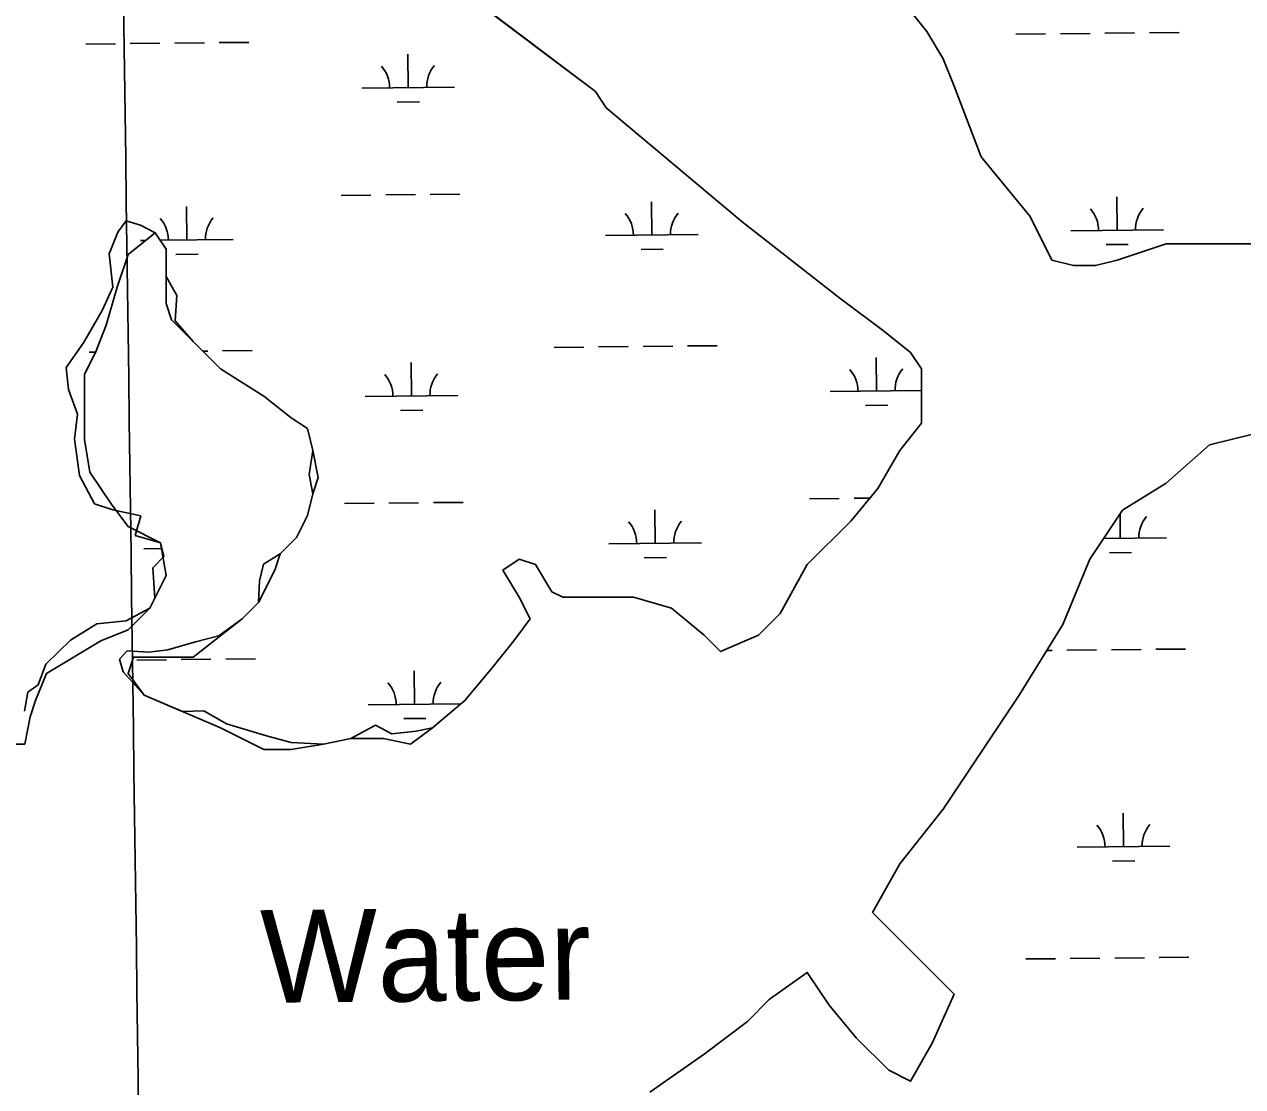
# Model space of a CAD drawing. Extents: x 3734862 to 3772949, y 391520 to 417239.
# Drawn here: x 3767905 to 3769220, y 409722 to 410869 of the extents above; entities that cross this region are included whole.
import ezdxf

# ---------------------------------------------------------------- set-up
doc = ezdxf.new("R2010")
doc.units = 0
for name, color, linetype in [('V-GRID-MAJR', 7, 'Continuous'), ('V-RIVR-IDEN', 7, 'Continuous'), ('V-TOPO-SHOR', 7, 'Continuous'), ('V-WETL-SWMP', 7, 'Continuous')]:
    doc.layers.add(name, color=color, linetype=linetype)

msp = doc.modelspace()

# ---------------------------------------------------------------- linework, layer by layer
at = {"layer": 'V-GRID-MAJR'}
msp.add_spline([(3768195.233, 397232.114), (3768114.148, 403291.314), (3768033.0500000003, 409351.577), (3767951.952, 415411.843), (3767951.938, 415412.9)], degree=3, dxfattribs=at)
at = {"layer": 'V-TOPO-SHOR'}
for p, q in [((3768521.433, 410796.246), (3768257.5149999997, 410995.778)), ((3768855.728, 410890.141), (3768879.187, 410860.797)), ((3768879.187, 410860.797), (3768896.782, 410831.453)), ((3768896.782, 410831.453), (3768908.511, 410802.11100000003)), ((3768533.163, 410778.641), (3768521.433, 410796.246)), ((3768908.511, 410802.11100000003), (3768937.8340000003, 410725.81899999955)), ((3768679.782, 410655.39900000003), (3768533.163, 410778.641)), ((3768937.8340000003, 410725.81899999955), (3768990.6170000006, 410661.26399999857)), ((3768990.6170000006, 410661.26399999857), (3769014.077, 410614.314)), ((3768005.9080000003, 410644.352), (3768014.944, 410656.6149999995)), ((3768014.944, 410656.6149999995), (3768030.433, 410652.097)), ((3768030.433, 410652.097), (3768046.389, 410643.662)), ((3768785.348, 410573.239), (3768679.782, 410655.39900000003)), ((3767996.87, 410621.115), (3768005.9080000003, 410644.352)), ((3768046.389, 410643.662), (3768058.116, 410626.055)), ((3768000.7430000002, 410584.972), (3767996.87, 410621.115)), ((3768058.116, 410626.055), (3768058.116, 410596.713)), ((3769084.454, 410614.314), (3769137.2369999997, 410631.92100000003)), ((3769137.2369999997, 410631.92100000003), (3769184.1550000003, 410631.92100000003)), ((3769184.1550000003, 410631.92100000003), (3769242.804, 410631.92100000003)), ((3769014.077, 410614.314), (3769037.535, 410608.44599999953)), ((3769037.535, 410608.44599999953), (3769060.995, 410608.44599999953)), ((3769060.995, 410608.44599999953), (3769084.454, 410614.314)), ((3768058.116, 410596.713), (3768069.8059999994, 410575.9359999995)), ((3767989.1270000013, 410559.80000000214), (3768000.7430000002, 410584.972)), ((3768069.8059999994, 410575.9359999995), (3768067.868, 410548.8270000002)), ((3768832.268, 410538.028), (3768785.348, 410573.23899999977)), ((3767969.118, 410524.947), (3767989.1270000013, 410559.80000000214)), ((3768067.868, 410548.8270000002), (3768087.4390000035, 410526.2909999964)), ((3768861.593, 410514.552), (3768832.268, 410538.028)), ((3767950.399, 410498.483), (3767969.118, 410524.947)), ((3768087.4390000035, 410526.2909999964), (3768116.762, 410496.947)), ((3768873.3200000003, 410496.947), (3768861.593, 410514.552)), ((3767952.981, 410474.603), (3767950.399, 410498.483)), ((3768116.762, 410496.947), (3768163.682, 410467.603)), ((3768873.3200000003, 410438.26), (3768873.3200000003, 410496.947)), ((3767962.662, 410448.139), (3767952.981, 410474.603)), ((3768163.682, 410467.603), (3768193.005, 410444.131)), ((3767959.437, 410421.032), (3767962.662, 410448.139)), ((3768193.005, 410444.131), (3768210.599, 410432.392)), ((3768849.86, 410408.918), (3768873.3200000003, 410438.26)), ((3768210.599, 410432.392), (3768216.465, 410408.9180000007)), ((3769231.073, 410426.522), (3769184.153, 410414.787)), ((3767964.6, 410381.659), (3767959.437, 410421.032)), ((3769184.153, 410414.787), (3769137.2349999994, 410373.705)), ((3768216.465, 410408.9180000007), (3768212.4469999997, 410382.95099999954)), ((3768826.4020000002, 410367.837), (3768849.86, 410408.918)), ((3767980.736, 410351.324), (3767964.6, 410381.659)), ((3768212.4469999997, 410382.95099999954), (3768216.465, 410361.96699999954)), ((3769137.2349999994, 410373.705), (3769090.318, 410344.363)), ((3768216.465, 410361.96699999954), (3768210.599, 410338.493)), ((3768797.0790000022, 410332.6260000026), (3768826.4020000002, 410367.837)), ((3768000.7430000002, 410344.871), (3767980.736, 410351.324)), ((3768031.0799999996, 410338.41500000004), (3768000.7430000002, 410344.871)), ((3769090.318, 410344.363), (3769055.129, 410291.545)), ((3768024.625, 410317.116), (3768031.0799999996, 410338.41500000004)), ((3768210.599, 410338.493), (3768198.8710000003, 410315.01900000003)), ((3768750.159, 410285.675), (3768797.079000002, 410332.62600000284)), ((3768052.25, 410309.152), (3768024.625, 410317.116)), ((3768055.605, 410294.527), (3768052.25, 410309.152)), ((3768198.8710000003, 410315.01900000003), (3768181.276, 410297.41000000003)), ((3768043.988, 410282.2629999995), (3768055.605, 410294.527)), ((3768181.276, 410297.41000000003), (3768163.393, 410286.136)), ((3768421.7320000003, 410279.808), (3768439.326, 410291.545)), ((3768439.326, 410291.545), (3768456.921, 410285.6749999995)), ((3769055.129, 410291.545), (3769025.806, 410221.12)), ((3768045.924, 410249.346), (3768043.988, 410282.2629999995)), ((3768163.393, 410286.136), (3768158.875, 410268.0629999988)), ((3768439.326, 410250.46400000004), (3768421.7320000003, 410279.808)), ((3768456.921, 410285.6749999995), (3768474.515, 410256.3339999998)), ((3768720.836, 410232.857), (3768750.159, 410285.675)), ((3768158.875, 410268.0629999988), (3768157.816, 410244.59699999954)), ((3768474.5150000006, 410256.3339999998), (3768486.244, 410250.46400000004)), ((3768014.944, 410224.819), (3768040.521, 410238.727)), ((3768040.521, 410238.727), (3768045.924, 410249.346)), ((3768157.816, 410244.59699999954), (3768140.222, 410226.98999999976)), ((3768451.055, 410226.99), (3768439.326, 410250.46400000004)), ((3768486.244, 410250.46400000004), (3768562.487, 410250.46400000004)), ((3768562.487, 410250.46400000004), (3768603.5409999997, 410238.727)), ((3768603.5409999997, 410238.727), (3768638.73, 410209.38300000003)), ((3768140.222, 410226.99), (3768114.986, 410208.683)), ((3768433.461, 410203.516), (3768451.055, 410226.99)), ((3768697.376, 410209.38300000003), (3768720.836, 410232.857)), ((3767954.917, 410204.16500000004), (3767983.316, 410221.591)), ((3767983.316, 410221.591), (3768014.944, 410224.819)), ((3769025.806, 410221.12), (3768978.886, 410144.828)), ((3767928.455, 410178.348), (3767954.917, 410204.16500000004)), ((3768089.815, 410202.23), (3768060.123, 410193.83900000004)), ((3768114.986, 410208.683), (3768089.815, 410202.23)), ((3768410.003, 410174.172), (3768433.461, 410203.516)), ((3768638.73, 410209.38300000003), (3768656.322, 410191.779)), ((3768656.322, 410191.779), (3768697.376, 410209.38300000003)), ((3768016.234, 410192.547), (3768007.843, 410183.511)), ((3768039.471, 410191.256), (3768016.234, 410192.547)), ((3768060.123, 410193.83900000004), (3768039.471, 410191.256)), ((3767920.0640000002, 410155.75800000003), (3767928.455, 410178.348)), ((3768007.843, 410183.511), (3768011.716, 410169.957)), ((3768380.6780000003, 410138.961), (3768410.003, 410174.172)), ((3768011.716, 410169.957), (3768034.656, 410144.828)), ((3767905.2199999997, 410127.35899999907), (3767909.093, 410148.0129999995)), ((3767909.093, 410148.0129999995), (3767920.0640000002, 410155.7579999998)), ((3768034.656, 410144.828), (3768075.7099999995, 410127.22399999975)), ((3768345.491, 410109.6169999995), (3768380.6780000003, 410138.961)), ((3768978.886, 410144.828), (3768896.782, 410021.588)), ((3768075.7099999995, 410127.22399999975), (3768098.8499999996, 410128.00400000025)), ((3768098.8499999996, 410128.00400000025), (3768123.376999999, 410113.805)), ((3768123.376999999, 410113.8050000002), (3768166.6210000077, 410100.8969999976)), ((3768257.514999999, 410097.87999999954), (3768284.09, 410112.51300000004)), ((3768284.09, 410112.51300000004), (3768301.8560000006, 410102.91200000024)), ((3768327.978, 410106.05999999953), (3768345.491, 410109.6169999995)), ((3768166.6210000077, 410100.8969999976), (3768193.082999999, 410093.79600000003)), ((3768228.194, 410092.01), (3768257.514999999, 410097.87999999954)), ((3768301.8560000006, 410102.9119999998), (3768327.978, 410106.05999999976)), ((3768193.082999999, 410093.79600000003), (3768228.194, 410092.01)), ((3768896.782, 410021.588), (3768849.86, 409962.9)), ((3768849.86, 409962.9), (3768820.537, 409910.0839999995)), ((3768820.537, 409910.0839999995), (3768908.509, 409822.05299999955)), ((3768750.159, 409845.529), (3768709.105, 409816.186)), ((3768773.619, 409810.316), (3768750.159, 409845.529)), ((3768908.509, 409822.0529999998), (3768885.051, 409769.237)), ((3768709.105, 409816.186), (3768685.647, 409792.712)), ((3768802.9420000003, 409775.103), (3768773.619, 409810.316)), ((3768685.647, 409792.712), (3768638.73, 409757.498)), ((3768838.131, 409739.89400000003), (3768802.9420000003, 409775.103)), ((3768885.051, 409769.237), (3768861.593, 409728.157)), ((3768638.73, 409757.498), (3768580.0810000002, 409716.419)), ((3768861.593, 409728.157), (3768838.131, 409739.89400000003))]:
    msp.add_line(p, q, dxfattribs=at)
at = {"layer": 'V-WETL-SWMP'}
for p, q in [((3768879.186, 410860.79700000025), (3768855.727, 410890.14000000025)), ((3768896.7800000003, 410831.45400000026), (3768879.186, 410860.79700000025)), ((3768975.307830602, 410858.0128519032), (3769007.3060455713, 410858.35084413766)), ((3769023.305153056, 410858.51984025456), (3769055.303368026, 410858.857832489)), ((3769071.3024755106, 410859.0268286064), (3769103.3006904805, 410859.3648208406)), ((3769119.299797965, 410859.53381695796), (3769151.2980129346, 410859.8718091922)), ((3767971.5478256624, 410847.41028900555), (3768003.546040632, 410847.74828124)), ((3768019.5451481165, 410847.91727735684), (3768051.543363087, 410848.25526959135)), ((3768067.5424705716, 410848.4242657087), (3768099.5406855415, 410848.76225794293)), ((3768115.539793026, 410848.9312540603), (3768147.5380079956, 410849.2692462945)), ((3768319.380401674, 410800.33956047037), (3768319.0001604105, 410836.3375523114)), ((3768908.5100000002, 410802.11100000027), (3768896.7800000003, 410831.45400000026)), ((3768269.383190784, 410799.8114476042), (3768369.3776125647, 410800.8676733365)), ((3768937.8340000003, 410725.819), (3768908.5100000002, 410802.11100000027)), ((3768307.544057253, 410784.78267415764), (3768331.5427184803, 410785.03616833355)), ((3768990.617, 410661.264), (3768937.8340000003, 410725.819)), ((3768247.195719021, 410684.1386453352), (3768279.1939339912, 410684.47663756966)), ((3768295.1930414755, 410684.64563368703), (3768327.191256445, 410684.98362592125)), ((3768343.19036393, 410685.1526220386), (3768375.1885789, 410685.4906142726)), ((3768582.511446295, 410641.247943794), (3768582.1312050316, 410677.2459356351)), ((3769084.391448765, 410646.54922524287), (3769084.011207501, 410682.5472170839)), ((3768080.6314438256, 410635.9466623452), (3768080.2512025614, 410671.94465418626)), ((3769014.076, 410614.31500000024), (3768990.617, 410661.264)), ((3769034.3942378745, 410646.0211123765), (3769134.3886596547, 410647.0773381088)), ((3768030.634232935, 410635.41854947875), (3768036.1611120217, 410635.4769290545)), ((3768051.72928811, 410635.64137330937), (3768130.6286547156, 410636.4747752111)), ((3768532.5142354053, 410640.7198309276), (3768632.5086571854, 410641.77605665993)), ((3768068.7950994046, 410620.38977603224), (3768092.7937606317, 410620.6432702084)), ((3768570.6751018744, 410625.69105748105), (3768594.673763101, 410625.9445516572)), ((3769072.5551043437, 410630.9923389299), (3769096.5537655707, 410631.24583310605)), ((3769137.237, 410631.92100000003), (3769084.454, 410614.315)), ((3769242.8030000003, 410631.92100000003), (3769137.237, 410631.92100000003)), ((3769037.535, 410608.446), (3769014.076, 410614.31500000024)), ((3769060.994, 410608.446), (3769037.535, 410608.446)), ((3769084.454, 410614.31500000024), (3769060.994, 410608.446)), ((3767975.061624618, 410514.75384634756), (3767981.98290131, 410514.82695473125)), ((3768097.6733216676, 410516.0489748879), (3768103.0544844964, 410516.105815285)), ((3768119.053591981, 410516.2748114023), (3768151.0518069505, 410516.6128036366)), ((3768476.941627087, 410520.0551277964), (3768508.939842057, 410520.3931200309)), ((3768524.9389495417, 410520.5621161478), (3768556.9371645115, 410520.9001083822)), ((3768572.9362719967, 410521.0691044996), (3768604.934486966, 410521.4070967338)), ((3768620.933594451, 410521.5760928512), (3768652.9318094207, 410521.9140850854)), ((3768322.894200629, 410467.6831178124), (3768322.513959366, 410503.6811096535)), ((3768824.7742030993, 410472.98439926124), (3768824.3939618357, 410508.9823911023)), ((3768272.8969897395, 410467.1550049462), (3768372.89141152, 410468.21123067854)), ((3768774.7769922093, 410472.4562863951), (3768873.3200000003, 410473.49718106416)), ((3768311.057856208, 410452.12623149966), (3768335.0565174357, 410452.37972567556)), ((3768812.937858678, 410457.4275129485), (3768836.936519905, 410457.6810071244)), ((3768752.589520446, 410356.78348412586), (3768784.587735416, 410357.1214763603)), ((3768800.5868429, 410357.2904724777), (3768817.7701720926, 410357.4719773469)), ((3768250.709517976, 410351.482202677), (3768282.7077329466, 410351.8201949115)), ((3768298.706840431, 410351.9891910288), (3768330.7050554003, 410352.3271832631)), ((3768346.704162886, 410352.49617938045), (3768378.7023778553, 410352.83417161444)), ((3768586.02524525, 410308.59150113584), (3768585.6450039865, 410344.5894929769)), ((3769087.904023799, 410313.89299938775), (3769087.624873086, 410340.32078533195)), ((3768536.02803436, 410308.06338826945), (3768636.0224561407, 410309.1196140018)), ((3769069.8916027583, 410313.7027369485), (3769137.901231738, 410314.42111222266)), ((3768034.1480318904, 410302.7621068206), (3768053.28048909, 410302.96420002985)), ((3768574.1889008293, 410293.0346148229), (3768598.187562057, 410293.288108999)), ((3769076.067678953, 410298.3361134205), (3769100.0663387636, 410298.5896075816)), ((3769008.4965421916, 410192.9765348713), (3769014.332415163, 410193.03817830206)), ((3769030.3315217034, 410193.2071744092), (3769062.329734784, 410193.54516662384)), ((3769078.328841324, 410193.71416273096), (3769110.327054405, 410194.0521549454)), ((3769126.326160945, 410194.2211510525), (3769158.324374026, 410194.55914326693)), ((3768026.5727460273, 410182.60439204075), (3768058.5709609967, 410182.9423842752)), ((3768074.5700684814, 410183.11138039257), (3768106.5682834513, 410183.4493726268)), ((3768122.5673909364, 410183.61836874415), (3768154.5656059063, 410183.95636097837)), ((3768326.4079995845, 410135.0266751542), (3768326.027758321, 410171.0246669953)), ((3768276.4107886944, 410134.49856228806), (3768376.405210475, 410135.5547880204)), ((3768314.571655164, 410119.4697888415), (3768338.570316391, 410119.7232830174)), ((3769091.4177983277, 409981.2365640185), (3769091.0375597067, 410017.2345550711)), ((3769041.4205903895, 409980.7084511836), (3769141.4150062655, 409981.76467685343)), ((3769079.5814534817, 409965.67967805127), (3769103.5801132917, 409965.9331722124)), ((3768985.84797661, 409860.0437507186), (3769017.846189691, 409860.38174293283)), ((3769033.8452962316, 409860.5507390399), (3769065.8435093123, 409860.8887312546)), ((3769081.8426158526, 409861.0577273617), (3769113.8408289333, 409861.3957195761)), ((3769129.8399354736, 409861.5647156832), (3769161.8381485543, 409861.90270789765))]:
    msp.add_line(p, q, dxfattribs=at)
for points in [[(3768257.518, 410995.78), (3768521.433, 410796.246)], [(3768521.433, 410796.246), (3768533.163, 410778.641), (3768679.782, 410655.39900000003), (3768785.348, 410573.239), (3768832.267, 410538.027), (3768861.591, 410514.552), (3768873.3200000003, 410496.947), (3768873.3200000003, 410438.26), (3768849.861, 410408.917), (3768826.4020000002, 410367.837), (3768797.078, 410332.625), (3768750.16, 410285.67600000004), (3768720.836, 410232.858), (3768697.377, 410209.384), (3768656.323, 410191.778), (3768638.7290000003, 410209.384), (3768603.54, 410238.727), (3768562.487, 410250.46400000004), (3768486.244, 410250.46400000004), (3768474.515, 410256.333), (3768456.92, 410285.67600000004), (3768439.326, 410291.545), (3768421.7320000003, 410279.80700000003), (3768439.326, 410250.46400000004), (3768451.056, 410226.99), (3768433.461, 410203.515), (3768410.002, 410174.172), (3768380.6780000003, 410138.96), (3768345.49, 410109.617), (3768322.0300000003, 410092.011), (3768292.7060000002, 410097.88), (3768257.518, 410097.88), (3768228.194, 410092.011), (3768193.005, 410086.143), (3768163.681, 410086.143)], [(3768163.681, 410086.143), (3768116.7630000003, 410109.617), (3768034.656, 410144.829), (3768017.062, 410168.304), (3768022.926, 410185.909), (3768087.4390000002, 410185.909), (3768140.222, 410226.99), (3768157.816, 410244.596), (3768175.411, 410279.80700000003), (3768181.276, 410297.413), (3768198.87, 410315.01900000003), (3768210.599, 410338.494), (3768216.464, 410361.968), (3768222.329, 410379.574), (3768216.464, 410408.917), (3768210.599, 410432.392), (3768193.005, 410444.129), (3768163.681, 410467.603), (3768116.7630000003, 410496.947), (3768063.98, 410549.764), (3768058.115, 410567.37), (3768058.115, 410626.056), (3768046.386, 410643.662), (3768017.062, 410620.188), (3768005.332, 410584.976), (3767993.602, 410543.896), (3767981.873, 410514.552), (3767970.143, 410491.078), (3767970.143, 410420.654), (3767976.008, 410385.443), (3767999.467, 410350.231), (3768017.062, 410326.756), (3768052.25, 410309.151), (3768058.115, 410273.939), (3768040.521, 410238.727), (3768017.062, 410215.253), (3767987.738, 410203.515), (3767929.09, 410168.304), (3767917.36, 410138.96), (3767911.495, 410121.355), (3767905.631, 410092.011), (3767882.1720000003, 410092.011)], [(3768580.0810000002, 409716.419), (3768638.7290000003, 409757.499), (3768685.647, 409792.711), (3768709.106, 409816.186), (3768750.16, 409845.529), (3768773.619, 409810.317), (3768802.943, 409775.105), (3768838.132, 409739.893), (3768861.591, 409728.156), (3768885.0500000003, 409769.237), (3768908.509, 409822.054), (3768820.537, 409910.08400000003), (3768849.861, 409962.901), (3768896.779, 410021.587), (3768978.886, 410144.829), (3769025.805, 410221.121), (3769055.129, 410291.544), (3769090.3170000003, 410344.362), (3769137.236, 410373.705), (3769184.154, 410414.78500000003), (3769231.072, 410426.523)]]:
    msp.add_lwpolyline(points, dxfattribs=at)
for centre, radius, start, end in [((3768264.1355321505, 410800.2308470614), 35.24628790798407, 359.8333639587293, 41.377022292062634), ((3768374.615241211, 410801.39782727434), 35.24628790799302, 139.83336095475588, 181.3770192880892), ((3768135.8662833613, 410637.00492914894), 35.24628790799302, 139.83336095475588, 181.3770192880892), ((3768527.2665767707, 410641.1392303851), 35.24628790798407, 359.8333639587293, 41.377022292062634), ((3768637.7462858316, 410642.30621059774), 35.24628790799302, 139.83336095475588, 181.3770192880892), ((3769029.146579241, 410646.44051183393), 35.24628790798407, 359.8333639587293, 41.377022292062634), ((3769139.626288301, 410647.6074920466), 35.24628790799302, 139.83336095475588, 181.3770192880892), ((3768025.3865743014, 410635.8379489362), 35.24628790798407, 359.8333639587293, 41.377022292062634), ((3768267.649331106, 410467.57440440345), 35.24628790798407, 359.8333639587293, 41.377022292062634), ((3768378.129040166, 410468.74138461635), 35.24628790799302, 139.83336095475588, 181.3770192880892), ((3768769.529333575, 410472.8756858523), 35.24628790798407, 359.8333639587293, 41.377022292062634), ((3768880.009042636, 410474.0426660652), 35.24628790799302, 139.83336095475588, 181.3770192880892), ((3768530.7803757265, 410308.4827877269), 35.24628790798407, 359.8333639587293, 41.377022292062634), ((3768641.2600847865, 410309.6497679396), 35.24628790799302, 139.83336095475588, 181.3770192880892), ((3769143.1388601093, 410314.9512661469), 35.24628790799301, 139.8333609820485, 181.37701931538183), ((3768271.1631300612, 410134.9179617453), 35.24628790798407, 359.8333639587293, 41.377022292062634), ((3768381.642839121, 410136.0849419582), 35.24628790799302, 139.83336095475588, 181.3770192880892), ((3769036.1729320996, 409981.12785063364), 35.24628790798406, 359.8333639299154, 41.37702226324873), ((3769146.652634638, 409982.2948307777), 35.24628790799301, 139.8333609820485, 181.37701931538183)]:
    msp.add_arc(centre, radius, start, end, dxfattribs=at)

# ---------------------------------------------------------------- texts
at = {"layer": 'V-RIVR-IDEN'}
msp.add_text('Water', height=99.99980199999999, rotation=0.5999999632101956, dxfattribs=at).set_placement((3768160.3647806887, 409812.6815486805))

doc.saveas('drawing.dxf')
